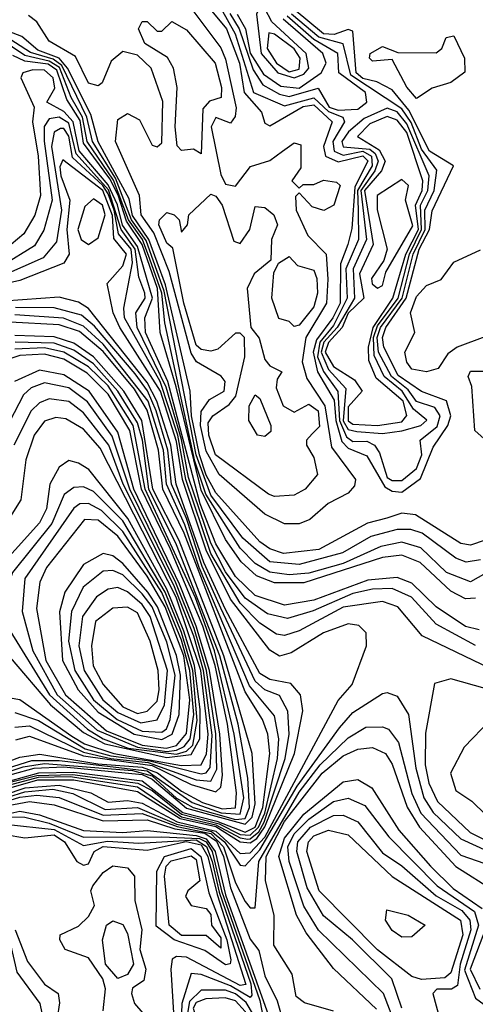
# Model space of a CAD drawing. Extents: x 2889633 to 3052318, y 540750 to 918690.
# Tile 590 of 656: x 2996105 to 2997035, y 820123 to 822134. Entities that reach past the tile are written whole.
import ezdxf

# ---------------------------------------------------------------- set-up
doc = ezdxf.new("R2010")
doc.units = 0

msp = doc.modelspace()

# ---------------------------------------------------------------- linework, layer by layer
at = {"layer": '0CON02XD'}
for points in [[(2996408.2, 822258.2), (2996526.8, 822115), (2996553.5, 822045), (2996562.8, 821985), (2996598, 821945), (2996605, 821922.5), (2996615, 821916.7), (2996683.3, 821956.7), (2996705, 821959.6), (2996742.7, 821925), (2996724.5, 821875), (2996729.2, 821855), (2996755, 821843.8), (2996805, 821855.8), (2996815, 821845.6), (2996788.5, 821791.5), (2996782.8, 821707.2), (2996774.5, 821675), (2996759.4, 821635), (2996758.6, 821555), (2996744.1, 821525), (2996710.2, 821479.8), (2996703.8, 821455), (2996712.9, 821415), (2996746.8, 821356.8), (2996750.2, 821315), (2996762.5, 821272.5), (2996775, 821258.8), (2996813.1, 821243.1), (2996849.8, 821179.8), (2996865, 821170.8), (2996885, 821169.2), (2996923, 821197), (2996948.9, 821261.1), (2996978.5, 821305), (2996984.5, 821325), (2996975.6, 821355.6), (2996925, 821374.3), (2996877.4, 821407.4), (2996847.9, 821465), (2996845.4, 821485), (2996851.8, 821505), (2996893.6, 821565), (2996919.8, 821665), (2996941, 821705), (2996946.8, 821743.2), (2996990, 821835), (2996940.9, 821865), (2996899.3, 821949.3), (2996865, 821990.6), (2996833.4, 822006.6), (2996805, 822013.6), (2996791.3, 822025), (2996785, 822110), (2996775, 822114), (2996746.5, 822103.5), (2996725, 822104.7), (2996665, 822154.5)], [(2996396.7, 822235), (2996515, 822076), (2996525, 822053.3), (2996546.4, 821953.6), (2996544.2, 821935.8), (2996535, 821922.5), (2996505, 821933.8), (2996495.7, 821915), (2996515, 821817.5), (2996525, 821798), (2996545, 821794), (2996575.7, 821834.3), (2996615, 821846), (2996641.2, 821865), (2996665, 821882), (2996678.3, 821878.3), (2996678.8, 821831.2), (2996660, 821805), (2996675, 821790), (2996683, 821797), (2996705, 821797.5), (2996725, 821805.8), (2996751.7, 821801.7), (2996758.8, 821795), (2996746, 821755), (2996725.6, 821744.4), (2996701.4, 821751.4), (2996675, 821780), (2996667.5, 821772.5), (2996668.8, 821745), (2996692.8, 821692.8), (2996730, 821655), (2996733.7, 821603.7), (2996730.9, 821555), (2996688.5, 821485), (2996681.2, 821435), (2996690.8, 821400.8), (2996727.8, 821345), (2996740.9, 821260.9), (2996790, 821195), (2996788.3, 821181.7), (2996775, 821166.7), (2996734.2, 821145.8), (2996697, 821113), (2996675, 821104)], [(2997045, 821030.8), (2997015.9, 821025.9), (2996995, 821034), (2996926.2, 821085), (2996903, 821093), (2996875, 821092.9), (2996821.7, 821078.3), (2996763.3, 821045), (2996675, 821021.1), (2996615, 821026.9), (2996560, 821075), (2996495, 821162.7), (2996465.1, 821245.1), (2996399.6, 821579.6), (2996363, 821683), (2996332.8, 821725), (2996300.4, 821810.4), (2996253.1, 821885), (2996241.6, 821935), (2996190.5, 822040.5), (2996173.1, 822053.1), (2996127, 822067), (2996055, 822112.6), (2996002.4, 822172.4)], [(2996515, 822157.1), (2996544.7, 822105), (2996581.9, 821985), (2996645, 821957.8), (2996705, 821973.9), (2996735, 821946.6), (2996764.4, 821934.4), (2996767.5, 821925), (2996743.8, 821885), (2996746.7, 821865), (2996765, 821857.3), (2996805, 821865.6), (2996822.7, 821855), (2996824.2, 821835), (2996794.1, 821785), (2996795.7, 821745), (2996796.2, 821685), (2996770.7, 821625), (2996773.4, 821565), (2996745, 821509.6), (2996717, 821475), (2996712.7, 821445), (2996725, 821415.5), (2996754.2, 821374.2), (2996757.4, 821315), (2996771.6, 821281.6), (2996785, 821272.5), (2996813, 821273), (2996828.8, 821265), (2996839.4, 821249.4), (2996855, 821198.6), (2996865, 821192.5)], [(2996533.4, 822146.6), (2996552.8, 822115), (2996581.2, 822031.2), (2996600.9, 822000.9), (2996635, 821981.5), (2996655, 821977.1), (2996713.9, 821993.9), (2996736.2, 821955), (2996755, 821948.9)], [(2996548.8, 822145), (2996565.3, 822115), (2996575, 822065.6), (2996602.2, 822022.2), (2996637.8, 821997.8), (2996675, 821994.1)], [(2996665, 822014.7), (2996685, 822022.7), (2996694.6, 822035), (2996689.2, 822065), (2996619.6, 822129.6), (2996605, 822156.7), (2996595, 822160), (2996588, 822145), (2996597.5, 822065), (2996631.8, 822025), (2996665, 822014.7)], [(2996865, 821192.5), (2996885, 821192.7), (2996915, 821217.5), (2996925.5, 821245), (2996922, 821275), (2996957, 821303), (2996963.3, 821325), (2996951.8, 821341.8), (2996915, 821354.4), (2996897.7, 821377.7), (2996863.8, 821405), (2996837.3, 821455), (2996834.4, 821485), (2996841.3, 821505), (2996885.6, 821565), (2996908.1, 821655), (2996932.3, 821705), (2996931.9, 821745), (2996950.7, 821785), (2996956.2, 821826.2), (2996925, 821869.1), (2996903.5, 821923.5), (2996885, 821951.5), (2996780.8, 822020.8), (2996765, 822084.3), (2996715, 822098.2), (2996659.4, 822145)], [(2996675, 821104), (2996645, 821104.2), (2996605, 821124.2), (2996511.9, 821205), (2996485, 821252.5), (2996473.5, 821305), (2996475, 821333.8), (2996492.1, 821357.9), (2996522, 821375), (2996524, 821395), (2996515.7, 821405.7), (2996465.8, 821435), (2996455, 821452.5), (2996409.7, 821619.7), (2996378.6, 821698.6), (2996352.8, 821735), (2996349.5, 821775), (2996300, 821885), (2996305, 821930), (2996325, 821942.5), (2996349.3, 821929.3), (2996375, 821877.5), (2996385, 821873.8), (2996395, 821882.5), (2996396.9, 821966.9), (2996373.3, 822035), (2996345, 822061.4), (2996315, 822068.6), (2996291.2, 822048.8), (2996273.3, 822005), (2996265, 821998.8), (2996245, 822004.2), (2996218.9, 822058.9), (2996165, 822090), (2996139.6, 822129.6), (2996122.4, 822142.4)], [(2996475, 821860), (2996459.3, 821869.3), (2996435, 821866.7), (2996426.1, 821876.1), (2996421.9, 821915), (2996426, 821995), (2996418.8, 822035), (2996406.4, 822056.4), (2996360, 822085), (2996347.5, 822115), (2996355, 822130), (2996365, 822130), (2996385, 822110), (2996395, 822110), (2996415, 822130), (2996445, 822113.3), (2996504, 822045), (2996516.7, 821995), (2996516, 821975), (2996492.4, 821967.6), (2996478.5, 821951.5), (2996475, 821860)], [(2996675, 821994.1), (2996720, 822025), (2996730, 822045), (2996723.5, 822065), (2996642.8, 822135)], [(2996755, 821948.9), (2996795, 821951.1), (2996813.1, 821965), (2996810.5, 821985), (2996756, 822025), (2996754.2, 822065), (2996705, 822093.5), (2996650.8, 822140.8)], [(2997055, 821070.8), (2997025, 821060.8), (2997005, 821064.2), (2996912.7, 821122.7), (2996885, 821126.2), (2996854.3, 821115.7), (2996814.4, 821105.6), (2996715, 821051.9), (2996643.5, 821043.5), (2996615, 821052.9), (2996595, 821067.5), (2996505, 821167.5), (2996485, 821203.5), (2996471.4, 821245), (2996455.2, 821324.8), (2996452.5, 821375), (2996402, 821592), (2996368.5, 821685), (2996335, 821733.9), (2996327.9, 821767.9), (2996265, 821884.4), (2996250, 821940), (2996202.4, 822035), (2996185, 822055.3), (2996141.7, 822071.7), (2996109.2, 822099.2), (2996065, 822116.7)], [(2996655, 822027.3), (2996675, 822032.5), (2996677.3, 822055), (2996665, 822074.4), (2996625, 822104.2), (2996613.4, 822106.6), (2996610, 822075), (2996628.9, 822045), (2996655, 822027.3)], [(2997056.4, 821003.6), (2997025, 820986), (2996976.2, 821005), (2996923.8, 821055), (2996885, 821066.9), (2996841.7, 821058.3), (2996765, 821023.6), (2996695, 821003.6), (2996655, 821000), (2996615, 821005.5), (2996585, 821023.1), (2996555, 821054.4), (2996484.8, 821165), (2996462.5, 821232.5), (2996401.2, 821515), (2996394.9, 821575), (2996370, 821645), (2996355.5, 821685), (2996326.9, 821725), (2996296, 821806), (2996242.5, 821885), (2996232.9, 821935), (2996209.5, 821975), (2996185.8, 822035.8), (2996165, 822049.2), (2996115, 822060.3), (2996064.8, 822094.8)], [(2996915, 821972.9), (2996895, 821995.8), (2996865, 822052.5), (2996825, 822048.8), (2996818.8, 822055), (2996820, 822065), (2996845, 822078.8), (2996876.7, 822066.7), (2996955, 822066), (2996966.2, 822075), (2996975, 822097.5), (2996990.7, 822100.7), (2997012.9, 822055), (2997013.1, 822026.9), (2996985, 822005.7), (2996946.4, 821993.6), (2996915, 821972.9)], [(2997035, 820952.5), (2997015, 820951.4), (2996985, 820967.1), (2996922, 821025), (2996885, 821040.6), (2996845, 821035.6), (2996685, 820983.6), (2996625, 820983.6), (2996588.1, 820998.1), (2996557, 821027), (2996525, 821072.2), (2996475, 821172.7), (2996424.3, 821384.3), (2996391.2, 821495), (2996386.3, 821585), (2996354.9, 821675), (2996322.5, 821722.5), (2996305.5, 821775.5), (2996288.7, 821808.7), (2996235, 821881.8), (2996227.8, 821927.8), (2996201, 821971), (2996180.8, 822030.8), (2996163, 822043), (2996115, 822049.2), (2996090.6, 822060.6)], [(2997042.3, 820887.7), (2997015, 820894.4), (2996954.6, 820934.6), (2996905, 820982.9), (2996875, 820994.4), (2996815, 820989.1), (2996705, 820948.5), (2996645, 820938.1), (2996585, 820957.8), (2996545, 820996.7), (2996505, 821063.3), (2996472.8, 821145), (2996407, 821395), (2996361.6, 821495), (2996360, 821525), (2996375.6, 821565), (2996345, 821670.8), (2996314.4, 821714.4), (2996304.1, 821755.9), (2996285, 821796.5), (2996226, 821866), (2996213.8, 821925), (2996195, 821946), (2996160, 821965), (2996176.1, 821993.9), (2996172.8, 822015), (2996155, 822030.5), (2996131.2, 822031.2), (2996110.8, 822025), (2996106.9, 822015), (2996134, 821955), (2996131.1, 821925), (2996142.5, 821855), (2996146.9, 821775), (2996135.5, 821734.5), (2996113.4, 821696.6), (2996048.1, 821641.9)], [(2996845, 821288.5), (2996885, 821294.3), (2996923.3, 821305), (2996935.8, 821315.8), (2996908.4, 821338.4), (2996885.4, 821375), (2996848.9, 821405), (2996828, 821448), (2996827, 821485), (2996835, 821508.7), (2996877, 821565), (2996900.2, 821655), (2996925.2, 821705), (2996922.6, 821755), (2996937.8, 821785), (2996940.8, 821815), (2996895, 821921.2), (2996875, 821945.4), (2996855, 821952.9), (2996808.1, 821931.9), (2996775.6, 821905), (2996762.2, 821885), (2996765, 821874.4), (2996819.5, 821869.5), (2996830.6, 821860.6), (2996836.6, 821845), (2996829.4, 821825), (2996801, 821785), (2996812.3, 821685), (2996785.4, 821625), (2996787.9, 821565), (2996752.6, 821505), (2996725.7, 821475), (2996720, 821455), (2996735, 821419.1), (2996770.5, 821380.5), (2996765, 821314.4), (2996775, 821297.1), (2996792.8, 821292.8), (2996845, 821288.5)], [(2997035, 820855.8), (2996955, 820899.2), (2996904.5, 820954.5), (2996865, 820971.9), (2996825, 820971.1), (2996785, 820962.2), (2996703.7, 820926.3), (2996651.2, 820911.2), (2996610.2, 820920.2), (2996565, 820952.2), (2996525, 821006.4), (2996495, 821064.5), (2996449.1, 821199.1), (2996435, 821276.7), (2996403.5, 821383.5), (2996344.6, 821505), (2996341.9, 821535), (2996360.6, 821565), (2996360, 821575), (2996348, 821608), (2996340.5, 821665), (2996311.5, 821705), (2996286, 821786), (2996219.8, 821859.8), (2996205, 821922.5), (2996185, 821934.5), (2996165, 821931.4), (2996154.5, 821915.5), (2996154.6, 821885.4), (2996171.1, 821765), (2996153.8, 821703.8), (2996135, 821672), (2996068.8, 821631.2)], [(2996835, 821305.3), (2996885, 821312.7), (2996894.6, 821325.4), (2996887.5, 821355), (2996832, 821402), (2996817.6, 821437.6), (2996816.6, 821465), (2996825.9, 821505), (2996866.4, 821565), (2996892.6, 821655), (2996918.7, 821705), (2996912.6, 821755), (2996925.9, 821785), (2996927.3, 821805), (2996895, 821903.6), (2996875, 821928.8), (2996855, 821936.2), (2996819.2, 821920.8), (2996794.2, 821895), (2996838.2, 821868.2), (2996850.4, 821845), (2996843.1, 821825), (2996808.7, 821785), (2996826.1, 821675), (2996798.4, 821615), (2996806.9, 821565), (2996775.5, 821534.5), (2996763.2, 821505), (2996735, 821474.6), (2996728.4, 821455), (2996745, 821425.4), (2996788.3, 821398.3), (2996804, 821375), (2996775, 821343.1), (2996775, 821314.5), (2996785, 821307.5), (2996835, 821305.3)], [(2997065, 820808.8), (2996925.9, 820875.9), (2996876.7, 820935), (2996845, 820945.8), (2996765, 820934.3), (2996675, 820885.8), (2996645, 820876), (2996628.8, 820878.8), (2996595, 820901.4), (2996555, 820942.2), (2996495, 821043.6), (2996444.1, 821195), (2996427.4, 821285), (2996391.3, 821395), (2996318.9, 821525), (2996317.1, 821545), (2996335, 821637.5), (2996332.5, 821665), (2996306.2, 821696.2), (2996297.7, 821745), (2996285, 821777.9), (2996274.3, 821795), (2996212.4, 821852.4), (2996205, 821896), (2996195, 821911.9), (2996188.3, 821911.7), (2996175, 821903.8), (2996169.6, 821875), (2996190, 821745), (2996179.7, 821680.3), (2996152.4, 821647.6), (2996069.5, 821610.5)], [(2996555, 820431.2), (2996575, 820432.5), (2996605.3, 820464.7), (2996755, 820743.3), (2996783.6, 820776.4), (2996812.5, 820855), (2996811.7, 820881.7), (2996796.7, 820896.7), (2996775, 820900), (2996725, 820882), (2996659.1, 820840.9), (2996635, 820834.2), (2996615, 820846), (2996535, 820950.5), (2996485, 821050.5), (2996437.2, 821195), (2996425, 821272.2), (2996392.1, 821375), (2996308.8, 821505), (2996295.6, 821535), (2996283.3, 821595), (2996315, 821631.2), (2996322.5, 821655), (2996297, 821687), (2996294.2, 821734.2), (2996274.2, 821785), (2996192.7, 821847.3), (2996186.9, 821833.1), (2996188.8, 821815), (2996206.9, 821765), (2996200.7, 821705), (2996206, 821655), (2996195, 821636.7), (2996105, 821601.1), (2995955, 821567.2)], [(2996835, 821585.6), (2996845, 821590.8), (2996852.1, 821617.9), (2996907.1, 821712.9), (2996892.1, 821765), (2996898.5, 821795), (2996885, 821807.1), (2996834.5, 821775), (2996834.7, 821745.3), (2996854.6, 821665), (2996848.3, 821641.7), (2996822.5, 821605), (2996824.3, 821594.3), (2996835, 821585.6)], [(2996245, 821674.5), (2996265, 821688), (2996279.2, 821735), (2996273.5, 821755), (2996255, 821767.8), (2996237.6, 821752.4), (2996223.5, 821705), (2996230.4, 821685), (2996245, 821674.5)], [(2996625, 821160), (2996612.5, 821165), (2996504.5, 821245), (2996490.5, 821285), (2996489.7, 821310.3), (2996498.8, 821325), (2996532, 821348), (2996545.6, 821365), (2996564.2, 821445), (2996563.3, 821485), (2996555, 821493.3), (2996545, 821493.3), (2996508.8, 821461.2), (2996495, 821456.7), (2996475, 821460), (2996465, 821468.8), (2996439.6, 821555), (2996417.5, 821667.5), (2996405, 821677.5), (2996388.8, 821715), (2996390, 821725), (2996405, 821740), (2996420, 821735), (2996430, 821725), (2996435, 821700), (2996447.5, 821715), (2996450, 821735), (2996495, 821777.5), (2996505, 821773.3), (2996518, 821755), (2996541.7, 821681.7), (2996555, 821676.7), (2996574.3, 821705), (2996585, 821752.5), (2996605, 821750), (2996623.3, 821735), (2996631.2, 821715), (2996618.8, 821685), (2996617, 821643), (2996583.3, 821615), (2996568.8, 821585), (2996576.7, 821505), (2996593.6, 821483.6), (2996605, 821440), (2996615, 821426.7), (2996640, 821415), (2996630, 821400), (2996628, 821382), (2996642.5, 821345), (2996665, 821332.5), (2996695, 821348.8), (2996713.8, 821335), (2996716.7, 821303.3), (2996701.7, 821288.3), (2996690, 821275), (2996690, 821265), (2996705, 821240), (2996712.5, 821205), (2996687.5, 821175), (2996665, 821162.5), (2996625, 821160)], [(2996935, 821414.4), (2996905, 821420), (2996894.7, 821434.7), (2996891.1, 821455), (2996911.4, 821495), (2996902.7, 821535), (2996915, 821568.6), (2996935, 821590.8), (2996965, 821603.3), (2996991.2, 821638.8), (2997045, 821664)], [(2996665, 821507.5), (2996655, 821517.5), (2996633.6, 821523.6), (2996619.2, 821565), (2996623.3, 821616.7), (2996633.3, 821636.7), (2996655, 821650), (2996671.7, 821631.7), (2996705, 821622.5), (2996711.2, 821605), (2996712.5, 821575), (2996705, 821547.5), (2996675, 821510), (2996665, 821507.5)], [(2996575, 820453), (2996588.5, 820461.5), (2996605, 820485.3), (2996665.4, 820635), (2996682.3, 820722.3), (2996678, 820755), (2996657.9, 820777.9), (2996615, 820786.7), (2996595, 820798.6), (2996525, 820929.5), (2996480.7, 821025), (2996424.3, 821185), (2996413.1, 821265), (2996384.4, 821355), (2996365, 821393.1), (2996245, 821544.3), (2996225, 821556.9), (2996185, 821566.9), (2996035, 821556.1)], [(2996570.6, 820460.6), (2996575, 820461), (2996592.5, 820475), (2996603.9, 820495), (2996646.9, 820625), (2996654.4, 820675), (2996651.7, 820721.7), (2996635, 820753.8), (2996605, 820765.6), (2996585, 820782.9), (2996515, 820931.8), (2996476.9, 821016.9), (2996445.2, 821115), (2996414.7, 821185), (2996407.3, 821255), (2996383.5, 821335), (2996365.8, 821375.8), (2996340.5, 821410.5), (2996257.7, 821507.7), (2996230.5, 821530.5), (2996175, 821545.5), (2996096.2, 821546.2)], [(2996575, 820468.8), (2996592.3, 820485), (2996605, 820513.6), (2996631.2, 820625), (2996633.5, 820665), (2996625, 820712.5), (2996573.8, 820773.8), (2996470.7, 821015), (2996442.1, 821102.1), (2996404.2, 821185), (2996398.1, 821255), (2996366.7, 821355), (2996275, 821471.5), (2996235, 821508.2), (2996194, 821524), (2996095, 821530.8)], [(2996565, 820474.8), (2996585.1, 820484.9), (2996601.2, 820525), (2996615.4, 820635), (2996611.1, 820675), (2996600.6, 820705), (2996565, 820761.4), (2996440.6, 821085), (2996396.8, 821175), (2996387.9, 821255), (2996365, 821336.7), (2996339.2, 821379.2), (2996275, 821456.2), (2996226.7, 821496.7), (2996185, 821510.4), (2996085, 821516.1)], [(2996565, 820491.1), (2996579, 820505), (2996585, 820532.5), (2996579.1, 820635), (2996521.5, 820835), (2996429.9, 821069.9), (2996376.7, 821175), (2996354.2, 821315), (2996317.2, 821375), (2996255, 821445.4), (2996215, 821473.2), (2996175, 821485.9), (2996095, 821488.7)], [(2997054.1, 821485.9), (2996997.5, 821465), (2996978.3, 821451.7), (2996958.8, 821421.2), (2996935, 821414.4)], [(2996555, 820511.5), (2996562, 820545), (2996542.5, 820675), (2996502, 820845), (2996463.4, 820953.4), (2996360.7, 821175), (2996336.4, 821305), (2996285, 821386.2), (2996245, 821424.6), (2996195, 821454.6), (2996155, 821464), (2996095, 821461.1)], [(2996545, 820500.2), (2996565, 820502.7), (2996574.1, 820525), (2996570.4, 820585), (2996550.6, 820695), (2996513.2, 820835), (2996425, 821061.5), (2996368.4, 821175), (2996355.2, 821275.2), (2996345, 821310.6), (2996305.3, 821375), (2996255, 821431.1), (2996215, 821458.9), (2996175, 821473.4), (2996095.4, 821475.4)], [(2996517.8, 820522.2), (2996545, 820524.5), (2996547.5, 820555), (2996528.8, 820695), (2996503.8, 820815), (2996478.2, 820895), (2996412.4, 821052.4), (2996353.3, 821175), (2996329.4, 821295), (2996285, 821369.1), (2996242.1, 821412.1), (2996195, 821440.4), (2996155, 821450.7), (2996105, 821447.7), (2996065, 821434.4)], [(2996505, 820557.1), (2996515, 820566.7), (2996518.7, 820591.3), (2996513.5, 820675), (2996492.3, 820805), (2996465.2, 820895), (2996430.8, 820980.8), (2996338, 821175), (2996305, 821291.4), (2996246.5, 821375), (2996195, 821408.2), (2996145, 821417.8), (2996093.8, 821395)], [(2997071.2, 821261.2), (2997034, 821295), (2997027.5, 821385), (2997020, 821405), (2997025, 821416), (2997055, 821415.8)], [(2996495, 820578.9), (2996506.9, 820603.1), (2996505.2, 820675.2), (2996485.8, 820805), (2996460.6, 820890.6), (2996423.5, 820983.5), (2996329.6, 821175), (2996293.6, 821283.6), (2996243.1, 821353.1), (2996205, 821381.9), (2996155, 821392.5), (2996127.9, 821382.1), (2996112.5, 821367.5), (2996064.5, 821275.5)], [(2996605, 821282.5), (2996590, 821285), (2996572.5, 821315), (2996573.3, 821345), (2996585, 821367.5), (2996595, 821360), (2996617.5, 821305), (2996617, 821293), (2996605, 821282.5)], [(2996475, 820593.8), (2996485, 820595.6), (2996493.3, 820606.7), (2996497.3, 820672.7), (2996479.9, 820805), (2996460.3, 820875), (2996419.3, 820979.3), (2996315.8, 821185), (2996286.4, 821265), (2996235, 821330.8), (2996205, 821354.2), (2996165, 821359.2), (2996145, 821351.2), (2996128, 821335), (2996092.5, 821265)], [(2996435, 820610.9), (2996475, 820612.2), (2996485.7, 820634.3), (2996489.4, 820675), (2996474.1, 820805), (2996424.3, 820954.3), (2996268.8, 821258.8), (2996235, 821297.5), (2996198.8, 821318.8), (2996178.3, 821321.7), (2996155, 821313.8), (2996134.2, 821285), (2996117.1, 821235), (2996106.7, 821153.3), (2996085, 821118.8)], [(2996405, 820626.9), (2996455, 820633.4), (2996472.5, 820665), (2996473, 820725), (2996461.2, 820815), (2996439.6, 820885), (2996405, 820970.9), (2996325.2, 821115.2), (2996245.8, 821215), (2996225, 821228), (2996205, 821233.3), (2996185, 821220), (2996166, 821185), (2996159.4, 821135), (2996145, 821106), (2996045, 820996.2)], [(2996425, 820633.8), (2996445, 820640), (2996457.8, 820652.2), (2996467.1, 820702.9), (2996457.8, 820805), (2996435, 820882.3), (2996401.4, 820965), (2996315, 821110.5), (2996255, 821170), (2996235, 821180), (2996215, 821178.8), (2996195.7, 821164.3), (2996170.6, 821105), (2996090, 821005), (2996066.7, 820935), (2996078.8, 820895), (2996165.2, 820755.2), (2996242.9, 820685), (2996275.2, 820665.2), (2996326.4, 820646.4), (2996425, 820633.8)], [(2996405, 820639.3), (2996425, 820641.9), (2996440.6, 820649.4), (2996452.4, 820665), (2996460.4, 820715), (2996452.2, 820805), (2996435, 820866.9), (2996395, 820963.9), (2996315, 821088.9), (2996271.7, 821131.7), (2996245, 821145.7), (2996227.5, 821145), (2996215, 821136.2), (2996115, 820992.5), (2996110, 820925), (2996131.5, 820845), (2996181.5, 820755), (2996262.6, 820682.6), (2996345, 820648), (2996405, 820639.3)], [(2996403.5, 820646.5), (2996425, 820651.6), (2996445, 820676), (2996452, 820745), (2996439.4, 820835), (2996401.4, 820935), (2996365, 820997.5), (2996305, 821078.9), (2996265, 821111.9), (2996237, 821113), (2996159.2, 821015), (2996145.8, 820985), (2996138.8, 820931.2), (2996157.9, 820825), (2996197.9, 820755), (2996281.6, 820681.6), (2996355, 820652), (2996403.5, 820646.5)], [(2996395, 820663.8), (2996416.2, 820675), (2996430, 820715), (2996432.8, 820795), (2996425, 820835.7), (2996385.7, 820935), (2996366.4, 820965), (2996315, 821023.3), (2996295, 821038.6), (2996275, 821044), (2996235, 821021.2), (2996197.1, 820965), (2996185.6, 820924.4), (2996191.8, 820825), (2996223.8, 820765), (2996265, 820719.6), (2996338.1, 820675), (2996395, 820663.8)], [(2996395, 820678.9), (2996404.5, 820685.5), (2996411.5, 820705), (2996421.8, 820795), (2996405, 820862.5), (2996375.3, 820935), (2996355, 820961.5), (2996315, 821000), (2996295, 821009.2), (2996275, 821007.5), (2996234.2, 820975), (2996210.6, 820925), (2996204.6, 820864.6), (2996217.3, 820805), (2996255.5, 820745), (2996303.5, 820705), (2996355, 820681.1), (2996395, 820678.9)], [(2996352.2, 820697.8), (2996385, 820704), (2996400.4, 820735), (2996406.2, 820805), (2996370.8, 820915), (2996355, 820939.4), (2996325, 820965.7), (2996305, 820974), (2996285, 820971.2), (2996261.2, 820955), (2996233.1, 820915), (2996225.6, 820855), (2996236.5, 820805), (2996274.5, 820745), (2996305, 820718.8), (2996352.2, 820697.8)], [(2996345, 820716.9), (2996365, 820721.9), (2996385, 820742), (2996389.6, 820765), (2996387.3, 820805), (2996371.2, 820865), (2996345, 820922.5), (2996325, 820934.3), (2996295, 820932), (2996259.2, 820905), (2996251.4, 820855), (2996254.6, 820814.6), (2996275, 820776), (2996315, 820730.6), (2996345, 820716.9)], [(2996085, 820831.2), (2996167.3, 820735), (2996235, 820678.4), (2996278.5, 820655), (2996405, 820626.9)], [(2997055, 820768), (2996985, 820787.5), (2996951.7, 820778.3), (2996933.2, 820676.8), (2996932.2, 820612.2), (2996939.5, 820575), (2996957.6, 820537.6), (2997024, 820474), (2997085, 820443.6)], [(2996044.9, 820535.1), (2996115, 820557.1), (2996172.4, 820562.4), (2996213.4, 820553.4), (2996279.1, 820520.9), (2996345, 820525.3), (2996425, 820491.3), (2996496.2, 820476.2), (2996522.4, 820455), (2996555, 820407.5), (2996565, 820405.8), (2996595, 820438.7), (2996671.2, 820568.8), (2996757.5, 820687.5), (2996785, 820718.8), (2996845, 820757.5), (2996855, 820760), (2996875, 820752.5), (2996898, 820715), (2996913.5, 820605), (2996929.4, 820545), (2996948.6, 820515), (2997005, 820460.8), (2997084, 820425)], [(2996085, 820749.2), (2996105, 820745.6), (2996211, 820671), (2996236.7, 820655), (2996296.9, 820635), (2996435, 820610.9)], [(2996095, 820719.2), (2996143, 820703), (2996238.1, 820645), (2996290.6, 820630.6), (2996370.6, 820620.6), (2996475, 820593.8)], [(2997065.7, 820704.3), (2997011.7, 820648.3), (2996984, 820595), (2996995, 820560), (2997027.7, 820537.7), (2997115, 820452.9)], [(2996045, 820527.5), (2996105, 820546.1), (2996139.7, 820550.3), (2996185, 820545.4), (2996275, 820509.4), (2996355, 820512.5), (2996425.9, 820485.9), (2996495, 820471.8), (2996520.8, 820445), (2996545, 820371.2), (2996565, 820333.3), (2996575, 820320), (2996585, 820320), (2996592.5, 820415), (2996675, 820556.4), (2996717.8, 820612.2), (2996775, 820667.5), (2996811.2, 820688.8), (2996845, 820690), (2996857.5, 820685), (2996877.9, 820657.9), (2996905, 820553.3), (2996923.3, 820513.3), (2997005, 820427.5), (2997070, 820405)], [(2996095, 820689.2), (2996125, 820691.5), (2996235, 820638), (2996290.8, 820625), (2996367.2, 820617.2), (2996465, 820581.6), (2996495, 820578.9)], [(2996097, 820663), (2996125, 820670.6), (2996235, 820630.8), (2996375, 820610.9), (2996455, 820572.2), (2996505, 820557.1)], [(2996745, 820109.2), (2996686.1, 820126.1), (2996668.8, 820138.8), (2996661.2, 820185), (2996623.6, 820243.6), (2996624.3, 820305), (2996606.4, 820375), (2996607.5, 820425), (2996645, 820496.1), (2996722.2, 820595), (2996765, 820630.6), (2996795, 820644.2), (2996825, 820647.5), (2996851.2, 820635), (2996865, 820613.3), (2996895.4, 820525.4), (2996921.1, 820485), (2996995, 820404.4), (2997074.4, 820354.4)], [(2996045, 820605.3), (2996105, 820627.7), (2996145.9, 820634.1), (2996264.1, 820614.1), (2996355, 820607.1), (2996385.8, 820595.8), (2996435, 820558.1), (2996478.1, 820535), (2996517.8, 820522.2)], [(2996055, 820598), (2996129.3, 820620.7), (2996185, 820621.1), (2996365, 820600), (2996456.5, 820535), (2996515.6, 820514.4), (2996555, 820511.5)], [(2996045, 820581), (2996134.5, 820605.5), (2996195, 820608), (2996355, 820592.4), (2996375, 820583), (2996445, 820523.6), (2996565, 820491.1)], [(2996055, 820589.8), (2996111.8, 820608.2), (2996155.4, 820614.6), (2996335, 820600.7), (2996375, 820589.7), (2996425, 820544.4), (2996459.1, 820525), (2996545, 820500.2)], [(2996055, 820571.2), (2996144, 820596), (2996215, 820597.2), (2996355, 820579.3), (2996437.6, 820515), (2996507.3, 820497.3), (2996565, 820474.8)], [(2996003.4, 820556.6), (2996139.5, 820590.5), (2996212.6, 820592.6), (2996345.6, 820575), (2996375, 820559.4), (2996435, 820511.1), (2996511.6, 820491.6), (2996555, 820470), (2996575, 820468.8)], [(2996015, 820552.7), (2996143.3, 820586.7), (2996208, 820588), (2996345, 820566.9), (2996435, 820506.1), (2996505, 820489.9), (2996555, 820462.8), (2996570.6, 820460.6)], [(2996015, 820545.5), (2996141.4, 820581.4), (2996215, 820581.6), (2996345, 820557.6), (2996432.5, 820502.5), (2996505, 820485.9), (2996555, 820454.8), (2996575, 820453)], [(2996833.2, 820113.2), (2996745, 820196.2), (2996689.3, 820269.3), (2996669.4, 820305), (2996633.8, 820425), (2996645, 820462.2), (2996685, 820511.5), (2996765, 820577.1), (2996795, 820582), (2996823.8, 820565), (2996878.6, 820478.6), (2996943.1, 820405), (2996989.5, 820359.5), (2997048.8, 820318.8)], [(2996032.6, 820537.4), (2996115.7, 820565), (2996185, 820570.7), (2996250, 820555), (2996285, 820535.6), (2996325, 820539.1), (2996355, 820533.7), (2996425.9, 820495.9), (2996505, 820476.7), (2996555, 820431.2)], [(2996055, 820524), (2996125, 820537.6), (2996175, 820530.4), (2996275, 820497.6), (2996365, 820499.5), (2996421.6, 820481.6), (2996482.3, 820472.3), (2996506.3, 820456.3), (2996520.4, 820425), (2996535, 820360.8), (2996575, 820256), (2996592.7, 820232.7), (2996605, 820181.2), (2996630.3, 820130.3), (2996645.6, 820075)], [(2996889.4, 820035), (2996847.5, 820145), (2996714.6, 820274.6), (2996685, 820323.8), (2996654.6, 820414.6), (2996652.1, 820445), (2996665, 820471.1), (2996695, 820501.5), (2996745, 820537.1), (2996775, 820544.2), (2996809.1, 820529.1), (2996858, 820465), (2996956.9, 820365), (2997032.9, 820312.9), (2997041.5, 820285), (2997012.8, 820192.8), (2997035.4, 820135.4), (2997052.6, 820122.6)], [(2996049.1, 820505), (2996105, 820517.6), (2996145, 820510.3), (2996235, 820478.2), (2996315, 820473.8), (2996365, 820478.1), (2996465, 820468.1), (2996485, 820461.2), (2996503.6, 820435), (2996525, 820346.4), (2996630.5, 820050.5)], [(2996085.8, 820505.8), (2996115, 820505.3), (2996165, 820493.2), (2996235, 820464.6), (2996395, 820464.8), (2996471.9, 820461.9), (2996485.2, 820455), (2996497.6, 820435), (2996516.3, 820355), (2996595, 820130.8), (2996605.6, 820074.4)], [(2996884.4, 820115), (2996864, 820175), (2996784, 820255), (2996725, 820304), (2996691.2, 820361.2), (2996670.5, 820435), (2996672.7, 820455), (2996698.6, 820485), (2996745, 820508.6), (2996765, 820509.2), (2996795, 820496), (2996845, 820432.5), (2996885, 820405.8), (2996954.7, 820344.7), (2997006.9, 820315), (2997023.6, 820295), (2997025.4, 820275), (2997003.6, 820205), (2996998.3, 820161.7), (2996985.8, 820154.2), (2996955.9, 820154.1), (2996948, 820145), (2996961.8, 820095)], [(2996075, 820490.9), (2996175, 820480), (2996235, 820447.5), (2996283.9, 820456.1), (2996347.6, 820452.4), (2996465, 820459), (2996485.7, 820445.7), (2996497.4, 820415), (2996511.8, 820351.8), (2996576.6, 820165), (2996578.5, 820141.5), (2996575, 820137.1), (2996535, 820160.8), (2996475, 820184.2), (2996455, 820186.2), (2996435.4, 820125), (2996435.3, 820105)], [(2996925, 820173.8), (2996905, 820180), (2996835, 820234.3), (2996715.8, 820355), (2996691.1, 820435), (2996694.4, 820455), (2996705, 820466.9), (2996735, 820478.6), (2996775, 820469.2), (2996865, 820384.3), (2997004.4, 820295), (2997008.9, 820265), (2996985, 820187.5), (2996972.5, 820177.5), (2996925, 820173.8)], [(2996075, 820470), (2996115, 820463.1), (2996175, 820469.2), (2996196.2, 820455), (2996221.4, 820415), (2996235, 820407.1), (2996245, 820410), (2996256.9, 820435), (2996275, 820445.3), (2996365, 820438.2), (2996444.7, 820455.3), (2996475, 820448.5), (2996488.8, 820425), (2996507.5, 820347.5), (2996566.3, 820163.7), (2996555, 820161.3), (2996445, 820219.5), (2996425, 820220.8), (2996416.2, 820215), (2996412.9, 820195), (2996419.5, 820095)], [(2996525, 820203.8), (2996482.9, 820232.9), (2996420, 820255), (2996383, 820283), (2996384.5, 820395), (2996400.6, 820425), (2996455, 820441.4), (2996474.1, 820425), (2996490.7, 820350.7), (2996527.8, 820255), (2996535.9, 820214.1), (2996534.2, 820205.8), (2996525, 820203.8)], [(2996515, 820237.5), (2996485, 820263.3), (2996435, 820263.8), (2996410, 820285), (2996400, 820385), (2996403.6, 820405), (2996414.2, 820415.8), (2996455, 820426.5), (2996465, 820418.6), (2996472.5, 820375), (2996448, 820355), (2996443.3, 820343.3), (2996454.6, 820324.6), (2996485, 820318.8), (2996495, 820306.7), (2996496.2, 820285), (2996515, 820258.8), (2996515, 820237.5)], [(2996275, 820110), (2996279.5, 820155), (2996274.5, 820175), (2996245, 820218), (2996197.5, 820235), (2996186.7, 820255), (2996187.5, 820265), (2996225, 820282.5), (2996245, 820302.5), (2996257.5, 820325), (2996250, 820355), (2996253.8, 820365), (2996275, 820392.5), (2996295, 820406.2), (2996325, 820402), (2996339.2, 820385), (2996340, 820335), (2996354, 820275), (2996350, 820235), (2996361.9, 820195), (2996358.3, 820171.7), (2996335, 820156.2), (2996332.9, 820145), (2996338.8, 820125), (2996373.3, 820085)], [(2996885, 820260), (2996865, 820273.8), (2996851.2, 820295), (2996853.8, 820316.2), (2996897.5, 820305), (2996932.5, 820285), (2996905, 820261.2), (2996885, 820260)], [(2995998.8, 820118.8), (2995997.5, 820177.5), (2995972.6, 820192.6), (2995934.6, 820204.6), (2995889.4, 820249.4), (2995840, 820265), (2995810, 820285), (2995801.7, 820298.3), (2995885, 820301.4), (2995928.3, 820278.3), (2995992.6, 820272.6), (2996035, 820240.8), (2996055, 820244), (2996075, 820256), (2996085.6, 820245), (2996098.8, 820188.8), (2996146, 820125), (2996150, 820105)], [(2996095.4, 820275.4), (2996120.7, 820210.7), (2996155, 820164), (2996183.3, 820145), (2996185.8, 820125.8), (2996176.7, 820063.3)], [(2996305, 820176), (2996280, 820205), (2996274, 820255), (2996282, 820285), (2996295, 820293.8), (2996315, 820286.2), (2996325, 820267.5), (2996336.7, 820205), (2996325, 820184.3), (2996305, 820176)], [(2997057.5, 820282.5), (2997024.1, 820195), (2997043.8, 820153.8)], [(2996595, 820080), (2996566.8, 820126.8), (2996545, 820144.7), (2996525, 820151.8), (2996475, 820152.2), (2996451.3, 820128.7), (2996447.5, 820105)], [(2996605, 819932.1), (2996615, 819942.5), (2996630.6, 820005), (2996629.4, 820029.4), (2996587.7, 820065), (2996565, 820108.1), (2996545, 820130.4), (2996523.8, 820136.2), (2996484.4, 820134.4), (2996465, 820127.1), (2996458.7, 820115), (2996464.7, 820095), (2996516.3, 820056.3), (2996605, 819932.1)]]:
    msp.add_lwpolyline(points, dxfattribs=at)

doc.saveas('drawing.dxf')
